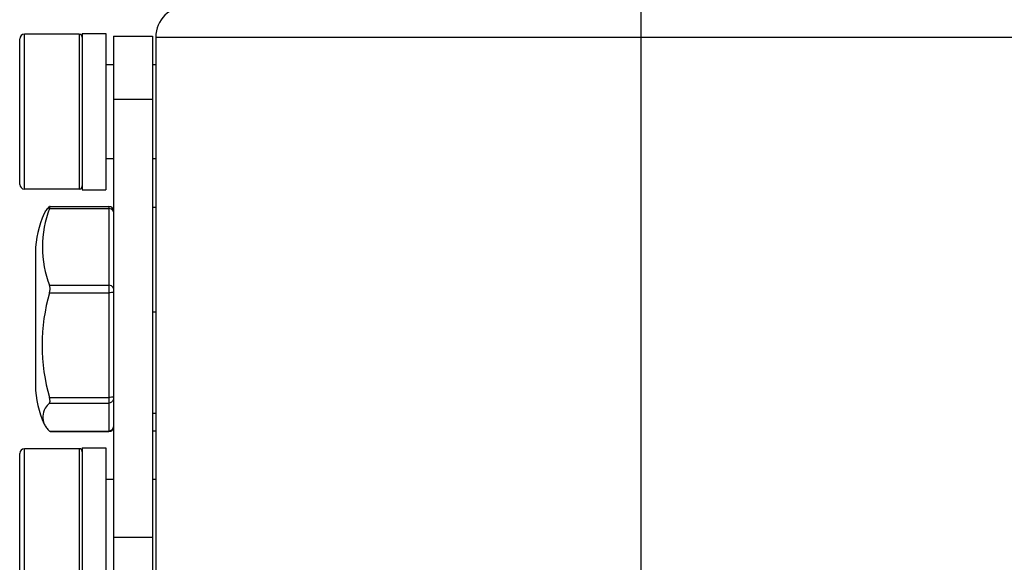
# Paper-space layout 'Sheet' of a CAD drawing. Header units: inches. Extents: x 0.2 to 10.8, y 0.2 to 8.3.
# Tile 386 of 545: x 7.251 to 7.503, y 4.478 to 4.616. Entities that reach past the tile are written whole.
import ezdxf

# ---------------------------------------------------------------- set-up
doc = ezdxf.new("R2010")
doc.units = ezdxf.units.IN
doc.header["$MEASUREMENT"] = 0
doc.layers.get('0').update_dxf_attribs({"lineweight": 5})
doc.layers.add('02___PRT_ALL_AXES', color=7, linetype='Continuous')

psp = doc.layouts.new('Sheet')

# ---------------------------------------------------------------- linework, layer by layer
at = {"color": 0, "linetype": 'ByBlock', "lineweight": -3}
for p, q in [((7.409877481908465, 4.619785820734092), (7.409877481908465, 4.611785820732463)), ((7.252277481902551, 4.572985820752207), (7.252277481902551, 4.612585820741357)), ((7.266277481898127, 4.612585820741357), (7.266277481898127, 4.572985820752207)), ((7.251077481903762, 4.5741859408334), (7.251077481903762, 4.611338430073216)), ((7.285877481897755, 4.611785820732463), (7.285877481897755, 4.387785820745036)), ((7.285877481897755, 4.611785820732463), (8.133877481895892, 4.611785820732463)), ((7.409877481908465, 4.611785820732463), (7.409877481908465, 4.387785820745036)), ((7.258839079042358, 4.568554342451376), (7.258722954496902, 4.568486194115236)), ((7.258722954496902, 4.567968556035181), (7.273877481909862, 4.567968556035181)), ((7.258839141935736, 4.568554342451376), (7.273877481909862, 4.568554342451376)), ((7.273877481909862, 4.568554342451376), (7.273877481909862, 4.511017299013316)), ((7.275077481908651, 4.56712002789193), (7.275018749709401, 4.567382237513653)), ((7.285077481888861, 4.568385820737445), (7.285877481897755, 4.568385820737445)), ((7.258722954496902, 4.548372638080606), (7.273877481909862, 4.548372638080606)), ((7.258722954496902, 4.546440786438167), (7.273877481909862, 4.546440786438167)), ((7.285077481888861, 4.541615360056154), (7.285877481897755, 4.541615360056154)), ((7.258879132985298, 4.518775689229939), (7.258722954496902, 4.519672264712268)), ((7.258722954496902, 4.519672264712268), (7.273877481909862, 4.519672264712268)), ((7.258722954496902, 4.518258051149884), (7.258879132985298, 4.518775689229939)), ((7.258722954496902, 4.518258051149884), (7.273877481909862, 4.518258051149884)), ((7.285877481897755, 4.515619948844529), (7.285077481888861, 4.515619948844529)), ((7.275073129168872, 4.512218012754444), (7.27501875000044, 4.511886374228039)), ((7.258839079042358, 4.511017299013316), (7.258722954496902, 4.51108544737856)), ((7.258722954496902, 4.51108544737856), (7.273877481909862, 4.51108544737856)), ((7.258839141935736, 4.511017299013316), (7.273877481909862, 4.511017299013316)), ((7.274248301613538, 4.511142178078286), (7.273877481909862, 4.51108544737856)), ((7.285077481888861, 4.511185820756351), (7.285877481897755, 4.511185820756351)), ((7.252277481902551, 4.46698582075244), (7.252277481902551, 4.50658582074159)), ((7.266277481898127, 4.50658582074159), (7.266277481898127, 4.46698582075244)), ((7.251077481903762, 4.468185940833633), (7.251077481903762, 4.505338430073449))]:
    psp.add_line(p, q, dxfattribs=at)
for points in [[(7.258722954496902, 4.567968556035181), (7.258822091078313, 4.568232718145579), (7.258872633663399, 4.568421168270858), (7.258873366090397, 4.568527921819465), (7.258839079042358, 4.568554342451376)], [(7.275018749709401, 4.567382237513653), (7.27484830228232, 4.567618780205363), (7.274582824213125, 4.567806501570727), (7.274248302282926, 4.56792702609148), (7.273877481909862, 4.567968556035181)], [(7.258722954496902, 4.546440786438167), (7.258822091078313, 4.546855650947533), (7.258872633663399, 4.547270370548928), (7.258873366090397, 4.547664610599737), (7.258823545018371, 4.548039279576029), (7.258722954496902, 4.548372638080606)], [(7.275077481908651, 4.547524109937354), (7.27501875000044, 4.547786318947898), (7.274848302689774, 4.548022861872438), (7.274582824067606, 4.548210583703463), (7.274248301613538, 4.548331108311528), (7.273877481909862, 4.548372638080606)], [(7.275077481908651, 4.546751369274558), (7.275018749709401, 4.546655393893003), (7.27484830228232, 4.546568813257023), (7.274582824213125, 4.546500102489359), (7.274248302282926, 4.546455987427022), (7.273877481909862, 4.546440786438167)], [(7.275077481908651, 4.519982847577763), (7.27501875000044, 4.519886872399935), (7.274848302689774, 4.519800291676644), (7.274582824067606, 4.519731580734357), (7.274248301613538, 4.519687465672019), (7.273877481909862, 4.519672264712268)], [(7.275077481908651, 4.519417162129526), (7.275018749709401, 4.519058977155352), (7.27484830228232, 4.518735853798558), (7.274582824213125, 4.518479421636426), (7.274248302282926, 4.51831478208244), (7.273877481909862, 4.518258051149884)], [(7.27501875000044, 4.511886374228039), (7.274848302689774, 4.511563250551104), (7.274582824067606, 4.511306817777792), (7.274248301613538, 4.511142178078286)]]:
    psp.add_lwpolyline(points, dxfattribs=at)
for centre, radius, start, end in [((7.293877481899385, 4.611785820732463), 0.008000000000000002, 90, 180), ((7.252277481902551, 4.611385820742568), 0.0012, 90, 180), ((7.266277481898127, 4.611785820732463), 0.0008000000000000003, 0, 90), ((7.252277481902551, 4.574185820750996), 0.0012, 180, 270), ((7.266277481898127, 4.573785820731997), 0.0008000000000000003, 270, 0), ((7.273877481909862, 4.567354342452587), 0.0012, 0, 90), ((7.273877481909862, 4.512217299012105), 0.0012, 270, 0), ((7.252277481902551, 4.5053858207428), 0.0012, 90, 180), ((7.266277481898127, 4.505785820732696), 0.0008000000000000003, 0, 90)]:
    psp.add_arc(centre, radius, start, end, dxfattribs=at)
for points in [[(7.258722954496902, 4.567968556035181), (7.256253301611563, 4.561921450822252), (7.256253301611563, 4.554419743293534), (7.258722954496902, 4.548372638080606)], [(7.258722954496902, 4.546440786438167), (7.256167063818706, 4.537891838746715), (7.256167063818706, 4.52822121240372), (7.258722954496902, 4.519672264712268)]]:
    psp.add_open_spline(points, degree=3, dxfattribs=at)
for points, knots in [([(7.257358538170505, 4.566703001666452), (7.257505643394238, 4.567020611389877), (7.257902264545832, 4.567667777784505), (7.258423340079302, 4.568217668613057), (7.258722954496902, 4.568486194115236)], [0, 0, 0, 0, 0.4652334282, 1, 1, 1, 1]), ([(7.258722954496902, 4.518258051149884), (7.258291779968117, 4.517871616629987), (7.256966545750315, 4.516434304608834), (7.25678835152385, 4.514099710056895), (7.257358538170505, 4.512868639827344)], [0, 0, 0, 0, 0.299116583, 1, 1, 1, 1]), ([(7.257358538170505, 4.512868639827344), (7.257505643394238, 4.51255103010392), (7.257902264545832, 4.511903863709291), (7.258423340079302, 4.511353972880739), (7.258722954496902, 4.51108544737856)], [0, 0, 0, 0, 0.4652334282, 1, 1, 1, 1])]:
    psp.add_open_spline(points, degree=3, knots=knots, dxfattribs=at)
at = {"layer": '02___PRT_ALL_AXES', "color": 0, "linetype": 'ByBlock', "lineweight": -3}
for p, q in [((7.266277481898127, 4.612585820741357), (7.252277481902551, 4.612585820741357)), ((7.267077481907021, 4.612785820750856), (7.273077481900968, 4.612785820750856)), ((7.267077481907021, 4.612785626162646), (7.267077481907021, 4.572786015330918)), ((7.273077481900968, 4.612785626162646), (7.273077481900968, 4.572786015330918)), ((7.275077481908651, 4.612069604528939), (7.285077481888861, 4.612069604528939)), ((7.275077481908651, 4.612068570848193), (7.275077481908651, 4.38015171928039)), ((7.285077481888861, 4.612068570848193), (7.285077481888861, 4.38015171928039)), ((7.273077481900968, 4.604785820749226), (7.275077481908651, 4.604785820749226)), ((7.285077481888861, 4.604785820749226), (7.285877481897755, 4.604785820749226)), ((7.275077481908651, 4.595926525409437), (7.285077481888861, 4.595926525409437)), ((7.273077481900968, 4.580785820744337), (7.275077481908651, 4.580785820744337)), ((7.285077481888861, 4.580785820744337), (7.285877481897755, 4.580785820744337)), ((7.266277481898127, 4.572985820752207), (7.252277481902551, 4.572985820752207)), ((7.267077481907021, 4.572785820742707), (7.273077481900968, 4.572785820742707)), ((7.255077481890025, 4.556836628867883), (7.255077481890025, 4.522735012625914)), ((7.266277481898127, 4.50658582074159), (7.252277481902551, 4.50658582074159)), ((7.267077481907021, 4.506785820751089), (7.273077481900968, 4.506785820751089)), ((7.267077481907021, 4.506785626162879), (7.267077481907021, 4.46678601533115)), ((7.273077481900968, 4.506785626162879), (7.273077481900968, 4.472785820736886)), ((7.273077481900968, 4.498785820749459), (7.275077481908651, 4.498785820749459)), ((7.285077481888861, 4.498785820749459), (7.285877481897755, 4.498785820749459)), ((7.275077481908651, 4.484007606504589), (7.285077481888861, 4.484007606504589))]:
    psp.add_line(p, q, dxfattribs=at)
for centre, start, end in [((7.279769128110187, 4.556324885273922), 155.1516191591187, 178.8120860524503), ((7.279769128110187, 4.523246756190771), 181.1879139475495, 204.8483808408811)]:
    psp.add_arc(centre, 0.02469695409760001, start, end, dxfattribs=at)

doc.saveas('drawing.dxf')
